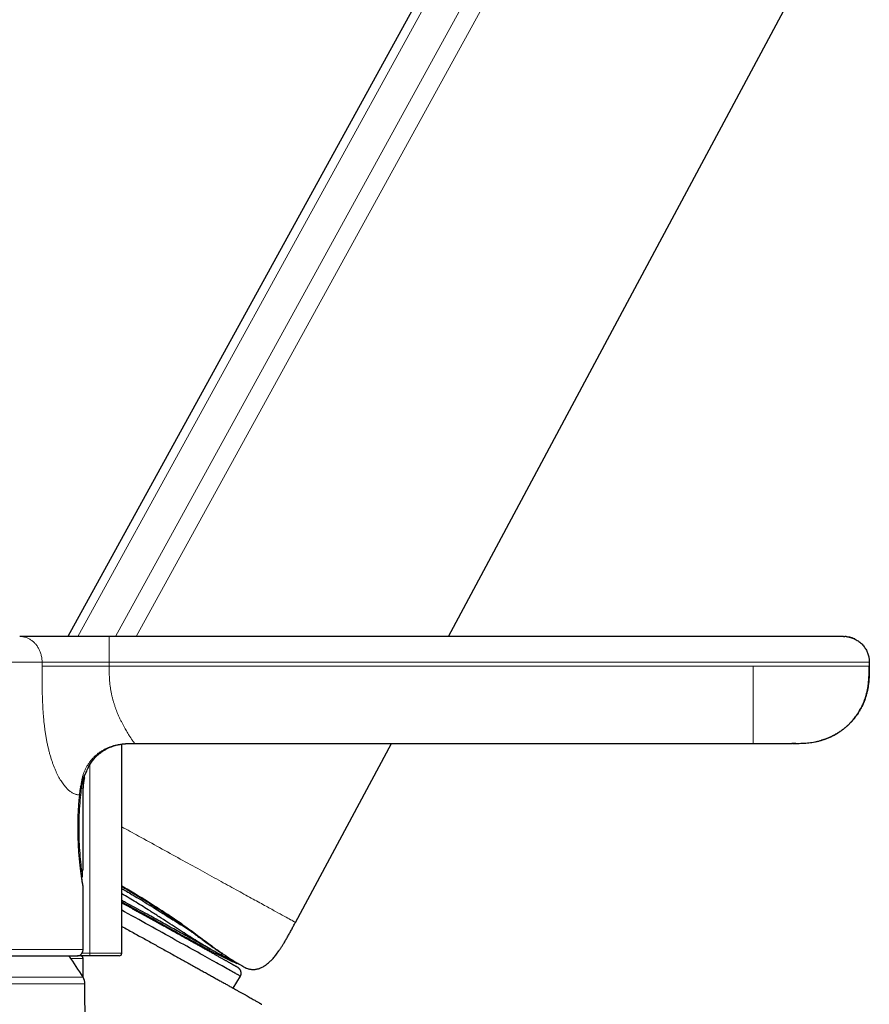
# Model space of a CAD drawing. Header units: millimetres. Extents: x 8 to 1023, y 12 to 832.
# Tile 615 of 656: x 838 to 904, y 608 to 684. Entities that reach past the tile are written whole.
import ezdxf

# ---------------------------------------------------------------- set-up
doc = ezdxf.new("R2010")
doc.units = ezdxf.units.MM

msp = doc.modelspace()

# ---------------------------------------------------------------- linework, layer by layer
at = {"color": 7, "linetype": 'Continuous', "lineweight": 30}
for p, q in [((888.544, 721.241), (842.003, 636.621)), ((902.193, 636.621), (902.285, 636.618)), ((904.191, 634.621), (904.191, 634.321)), ((846.194, 612.041), (846.194, 628.271)), ((847.191, 628.321), (847.191, 628.322)), ((847.191, 628.321), (895.191, 628.321)), ((859.676, 614.431), (867.111, 628.321)), ((898.302, 628.322), (898.192, 628.321)), ((898.49, 628.322), (898.339, 628.322)), ((898.339, 628.321), (898.344, 628.321)), ((843.411, 626.03), (843.421, 626.052)), ((842.909, 624.145), (842.925, 624.302)), ((843.191, 618.591), (843.191, 624.861)), ((843.191, 612.321), (843.191, 617.196)), ((852.97, 612.296), (852.924, 612.213)), ((842.816, 611.837), (842.764, 611.837)), ((843.676, 611.841), (842.779, 611.841)), ((843.191, 610.167), (843.191, 611.641)), ((845.994, 611.841), (843.676, 611.841)), ((843.52, 565.585), (843.328, 609.667)), ((854.828, 609.336), (855.388, 610.253))]:
    msp.add_line(p, q, dxfattribs=at)
at = {"color": 8, "linetype": 'Continuous', "lineweight": 0}
for p, q in [((842.766, 636.621), (889.131, 720.918)), ((891.388, 719.677), (845.706, 636.621)), ((847.311, 636.621), (892.62, 718.999)), ((845.21, 636.621), (845.21, 634.621)), ((902.642, 636.57), (902.645, 636.569)), ((903.08, 636.413), (903.083, 636.412)), ((845.21, 634.621), (845.21, 634.321)), ((898.339, 628.322), (898.302, 628.322)), ((843.71, 626.659), (843.71, 612.041)), ((843.02, 624.968), (843.023, 624.996)), ((842.909, 624.16), (842.924, 624.322)), ((843.191, 624.861), (843.066, 624.861)), ((843.17, 618.596), (843.191, 618.591)), ((843.104, 612.041), (843.71, 612.041)), ((843.71, 612.041), (846.194, 612.041)), ((843.191, 611.641), (842.229, 611.641)), ((843.328, 609.667), (794.555, 609.667)), ((794.701, 610.183), (843.182, 610.183))]:
    msp.add_line(p, q, dxfattribs=at)
at = {"color": 7, "linetype": 'Continuous', "lineweight": 30, "flags": 128}
for points in [[(871.553, 636.621), (885.042, 661.823), (898.701, 687.343)], [(843.385, 625.991), (843.389, 625.995), (843.397, 626.006)], [(855.388, 610.253), (855.385, 610.256), (855.375, 610.263), (855.357, 610.274), (855.332, 610.289), (855.3, 610.308), (855.261, 610.331), (855.214, 610.358), (855.16, 610.389), (855.099, 610.424), (855.031, 610.462), (854.956, 610.505), (854.874, 610.552), (854.785, 610.602), (854.689, 610.656), (854.586, 610.714), (854.476, 610.776), (854.36, 610.841), (854.237, 610.91), (854.107, 610.983), (853.971, 611.059), (853.829, 611.139), (853.68, 611.222), (853.526, 611.308), (853.365, 611.398), (853.198, 611.491), (853.026, 611.587), (852.847, 611.686), (852.664, 611.789), (852.474, 611.894), (852.28, 612.003), (852.08, 612.114), (851.875, 612.228), (851.665, 612.344), (851.451, 612.463), (851.232, 612.585), (851.008, 612.709), (850.78, 612.836), (850.548, 612.965), (850.312, 613.095), (850.072, 613.229), (849.829, 613.364), (849.582, 613.501), (849.331, 613.639), (849.077, 613.78), (848.821, 613.922), (848.561, 614.066), (848.299, 614.211), (848.035, 614.357), (847.768, 614.505), (847.499, 614.654), (847.228, 614.803), (846.956, 614.954), (846.682, 615.106), (846.406, 615.258), (846.194, 615.375)]]:
    msp.add_lwpolyline(points, dxfattribs=at)
at = {"color": 8, "linetype": 'Continuous', "lineweight": 0, "flags": 128}
for points in [[(840.002, 634.321), (840.002, 634.359), (840.002, 634.396), (840.002, 634.434), (840.002, 634.471), (840.002, 634.509), (840.002, 634.546), (840.002, 634.584), (840.002, 634.621)], [(842.922, 624.29), (842.925, 624.303), (842.924, 624.322)]]:
    msp.add_lwpolyline(points, dxfattribs=at)
at = {"color": 7, "linetype": 'Continuous', "lineweight": 30}
for centre, radius, start, end in [((846.591, 624.861), 3.4, 166.64499, 180), ((842.938, 618.029), 0.2, 317.15723, 355.14033), ((842.991, 617.196), 0.2, 0, 19.12861), ((842.691, 612.321), 0.5, 284.37621, 0), ((845.994, 612.041), 0.2, 270, 0), ((818.941, 595.385), 28.4, 31.40248, 35.38658), ((842.766, 612.031), 0.2, 258.65307, 284.37621), ((842.991, 611.641), 0.2, 0, 90), ((842.328, 609.662), 1, 0.25, 31.40248)]:
    msp.add_arc(centre, radius, start, end, dxfattribs=at)
at = {"color": 8, "linetype": 'Continuous', "lineweight": 0}
for centre, radius, start, end in [((842.87, 624.797), 0.217, 48.67884, 64.20481), ((842.918, 624.845), 0.149, 6.13355, 47.48897), ((843.08, 618.166), 0.149, 264.91533, 292.88071), ((842.961, 618.037), 0.177, 313.07654, 357.44478), ((842.97, 618.596), 0.2, 339.77479, 359.97395), ((843.394, 611.993), 0.32, 331.77898, 8.71237)]:
    msp.add_arc(centre, radius, start, end, dxfattribs=at)
at = {"color": 7, "linetype": 'Continuous', "lineweight": 30}
for points, knots in [([(845.21, 636.621), (845.112, 636.621), (844.914, 636.621), (844.618, 636.621), (844.323, 636.621), (844.028, 636.621), (843.737, 636.621), (843.45, 636.621), (843.168, 636.621), (842.888, 636.621), (842.595, 636.621), (842.288, 636.621), (841.969, 636.621), (841.656, 636.621), (841.349, 636.621), (841.049, 636.621), (840.755, 636.621), (840.469, 636.621), (840.191, 636.621), (839.923, 636.621), (839.665, 636.621), (839.418, 636.621), (839.188, 636.621), (838.975, 636.621), (838.779, 636.621), (838.596, 636.621), (838.428, 636.621), (838.32, 636.621), (838.266, 636.621)], [0, 0, 0, 0, 0.035128, 0.070254, 0.105364, 0.140476, 0.17561, 0.21013, 0.244648, 0.279143, 0.313619, 0.354655, 0.395697, 0.436755, 0.477832, 0.518926, 0.56003, 0.601124, 0.642195, 0.683239, 0.724262, 0.765286, 0.806341, 0.845101, 0.88387, 0.922595, 0.961261, 1, 1, 1, 1]), ([(902.193, 636.621), (902.193, 636.621), (902.194, 636.621), (902.187, 636.621), (902.16, 636.621), (902.115, 636.621), (902.051, 636.621), (901.971, 636.621), (901.874, 636.621), (901.764, 636.621), (901.641, 636.621), (901.503, 636.621), (901.35, 636.621), (901.18, 636.621), (900.991, 636.621), (900.784, 636.621), (900.563, 636.621), (900.327, 636.621), (900.079, 636.621), (899.823, 636.621), (899.561, 636.621), (899.294, 636.621), (899.017, 636.621), (898.732, 636.621), (898.436, 636.621), (898.131, 636.621), (897.818, 636.621), (897.498, 636.621), (897.173, 636.621), (896.843, 636.621), (896.51, 636.621), (896.182, 636.621), (895.862, 636.621), (895.549, 636.621), (895.236, 636.621), (894.923, 636.621), (894.61, 636.621), (893.284, 636.621), (886.98, 636.621), (870.618, 636.621), (855.373, 636.621), (845.21, 636.621)], [0, 0, 0, 0, 0.000002, 0.005835, 0.011667, 0.017501, 0.023334, 0.029168, 0.035002, 0.040502, 0.046002, 0.051501, 0.056999, 0.062498, 0.06833, 0.074164, 0.079998, 0.085832, 0.091666, 0.0975, 0.103, 0.1085, 0.114, 0.119499, 0.124999, 0.130599, 0.136199, 0.141799, 0.147399, 0.153, 0.1586, 0.1642, 0.169333, 0.174466, 0.179599, 0.184733, 0.189867, 0.195001, 0.25, 0.5, 1, 1, 1, 1]), ([(902.396, 636.611), (902.391, 636.611), (902.376, 636.613), (902.355, 636.615), (902.332, 636.616), (902.316, 636.617), (902.304, 636.618), (902.293, 636.619), (902.288, 636.619), (902.285, 636.619)], [0, 0, 0, 0, 0.125181, 0.395574, 0.5769, 0.665774, 0.762856, 0.878534, 1, 1, 1, 1]), ([(902.324, 636.617), (902.323, 636.617), (902.317, 636.617), (902.308, 636.618), (902.297, 636.619), (902.291, 636.619), (902.289, 636.619)], [0, 0, 0, 0, 0.085505, 0.350918, 0.667257, 1, 1, 1, 1]), ([(902.4, 636.611), (902.395, 636.611), (902.389, 636.612), (902.384, 636.612), (902.384, 636.612)], [0, 0, 0, 0, 0.891103, 1, 1, 1, 1]), ([(902.399, 636.609), (902.432, 636.606), (902.514, 636.598), (902.594, 636.58), (902.642, 636.57)], [0, 0, 0, 0, 0.398119, 1, 1, 1, 1]), ([(903.08, 636.413), (903.066, 636.42), (903.011, 636.449), (902.923, 636.484), (902.819, 636.522), (902.729, 636.549), (902.67, 636.563), (902.642, 636.57)], [0, 0, 0, 0, 0.108111, 0.395382, 0.60785, 0.817857, 1, 1, 1, 1]), ([(902.645, 636.569), (902.648, 636.569), (902.703, 636.558), (902.81, 636.525), (902.953, 636.475), (903.042, 636.431), (903.08, 636.413)], [0, 0, 0, 0, 0.015491, 0.364902, 0.721257, 1, 1, 1, 1]), ([(903.083, 636.412), (903.068, 636.42), (903.053, 636.428), (903.037, 636.435), (903.037, 636.435)], [0, 0, 0, 0, 0.971389, 1, 1, 1, 1]), ([(903.083, 636.412), (903.094, 636.406), (903.153, 636.379), (903.256, 636.318), (903.39, 636.227), (903.516, 636.124), (903.635, 636.012), (903.743, 635.89), (903.841, 635.76), (903.927, 635.624), (904.001, 635.483), (904.063, 635.338), (904.113, 635.192), (904.15, 635.047), (904.176, 634.903), (904.191, 634.761), (904.193, 634.668), (904.194, 634.621)], [0, 0, 0, 0, 0.01633, 0.088594, 0.16152, 0.234876, 0.308421, 0.381911, 0.455103, 0.52776, 0.599654, 0.670574, 0.740324, 0.807522, 0.87328, 0.937473, 1, 1, 1, 1]), ([(898.238, 628.321), (898.244, 628.321), (898.259, 628.321), (898.291, 628.321), (898.333, 628.321), (898.381, 628.321), (898.433, 628.322), (898.486, 628.322), (898.541, 628.322), (898.595, 628.323), (898.707, 628.325), (898.867, 628.328), (899.075, 628.337), (899.285, 628.351), (899.504, 628.372), (899.736, 628.402), (899.97, 628.441), (900.211, 628.492), (900.456, 628.556), (900.707, 628.634), (900.964, 628.729), (901.22, 628.841), (901.471, 628.967), (901.714, 629.106), (901.946, 629.258), (902.168, 629.42), (902.379, 629.592), (902.577, 629.772), (902.743, 629.94), (902.881, 630.091), (902.994, 630.225), (903.105, 630.366), (903.218, 630.52), (903.332, 630.689), (903.441, 630.865), (903.542, 631.045), (903.636, 631.23), (903.725, 631.426), (903.81, 631.634), (903.888, 631.855), (903.959, 632.087), (904.021, 632.331), (904.073, 632.586), (904.115, 632.852), (904.146, 633.128), (904.167, 633.413), (904.179, 633.708), (904.183, 634.011), (904.183, 634.217), (904.183, 634.321)], [0, 0, 0, 0, 0.003524, 0.009676, 0.015258, 0.020556, 0.025836, 0.031333, 0.036897, 0.042528, 0.048228, 0.071267, 0.091953, 0.11229, 0.136049, 0.159697, 0.184309, 0.209292, 0.235293, 0.262335, 0.290437, 0.319428, 0.348354, 0.377062, 0.405528, 0.433724, 0.461618, 0.489181, 0.51638, 0.534299, 0.552035, 0.570192, 0.589752, 0.610709, 0.633043, 0.653263, 0.674457, 0.696607, 0.719696, 0.743706, 0.768622, 0.794433, 0.821129, 0.848706, 0.877166, 0.906512, 0.936754, 0.967906, 1, 1, 1, 1]), ([(904.192, 634.321), (904.192, 634.211), (904.192, 633.99), (904.186, 633.659), (904.171, 633.327), (904.142, 632.994), (904.099, 632.685), (904.045, 632.401), (903.982, 632.142), (903.907, 631.885), (903.817, 631.63), (903.714, 631.379), (903.597, 631.133), (903.465, 630.892), (903.321, 630.657), (903.162, 630.43), (902.993, 630.212), (902.812, 630.005), (902.622, 629.809), (902.421, 629.623), (902.21, 629.447), (901.989, 629.283), (901.758, 629.13), (901.521, 628.991), (901.278, 628.866), (901.031, 628.755), (900.781, 628.659), (900.588, 628.593), (900.478, 628.564), (900.452, 628.557)], [0, 0, 0, 0, 0.044316, 0.088724, 0.133284, 0.178043, 0.223042, 0.258595, 0.294339, 0.330286, 0.366446, 0.40282, 0.439404, 0.476183, 0.513139, 0.550242, 0.587459, 0.624084, 0.660743, 0.697392, 0.733992, 0.771166, 0.808212, 0.845098, 0.881799, 0.918297, 0.953937, 0.98937, 1, 1, 1, 1]), ([(903.61, 631.166), (903.611, 631.167), (903.617, 631.179), (903.62, 631.185), (903.623, 631.19)], [0, 0, 0, 0, 0.105113, 1, 1, 1, 1]), ([(843.412, 626.032), (843.418, 626.048), (843.445, 626.132), (843.506, 626.275), (843.593, 626.459), (843.688, 626.63), (843.787, 626.788), (843.891, 626.934), (843.996, 627.068), (844.102, 627.189), (844.207, 627.3), (844.312, 627.4), (844.44, 627.513), (844.599, 627.639), (844.794, 627.772), (845.001, 627.893), (845.219, 628), (845.447, 628.093), (845.652, 628.158), (845.83, 628.205), (845.977, 628.237), (846.123, 628.262), (846.263, 628.282), (846.402, 628.296), (846.538, 628.307), (846.661, 628.314), (846.735, 628.316), (846.766, 628.317)], [0, 0, 0, 0, 0.012107, 0.060726, 0.10761, 0.152694, 0.195908, 0.237185, 0.276464, 0.313694, 0.348833, 0.38185, 0.413644, 0.467348, 0.521922, 0.577274, 0.633329, 0.690029, 0.747346, 0.782035, 0.816949, 0.851845, 0.88458, 0.914687, 0.948669, 0.978635, 1, 1, 1, 1]), ([(846.488, 628.305), (846.495, 628.305), (846.513, 628.306), (846.56, 628.309), (846.622, 628.312), (846.703, 628.316), (846.8, 628.318), (846.915, 628.32), (847.047, 628.321), (847.141, 628.321), (847.191, 628.321)], [0, 0, 0, 0, 0.061326, 0.134878, 0.22574, 0.336592, 0.468828, 0.623202, 0.800149, 1, 1, 1, 1]), ([(895.191, 628.321), (895.265, 628.321), (895.411, 628.321), (895.63, 628.321), (895.846, 628.321), (896.059, 628.321), (896.268, 628.321), (896.466, 628.321), (896.654, 628.321), (896.832, 628.321), (897.002, 628.321), (897.163, 628.321), (897.318, 628.321), (897.465, 628.321), (897.602, 628.321), (897.727, 628.321), (897.838, 628.321), (897.935, 628.321), (898.015, 628.321), (898.08, 628.321), (898.129, 628.321), (898.165, 628.321), (898.187, 628.321), (898.19, 628.321), (898.192, 628.321)], [0, 0, 0, 0, 0.0466675, 0.0933334, 0.1400001, 0.1866634, 0.2333289, 0.2799984, 0.3239979, 0.3679971, 0.4119967, 0.4559969, 0.4999995, 0.5466669, 0.5933319, 0.6399969, 0.6866617, 0.7333274, 0.7799958, 0.8239961, 0.8679964, 0.911997, 0.9559974, 1, 1, 1, 1]), ([(843.021, 624.969), (843.031, 625.016), (843.051, 625.112), (843.086, 625.245), (843.123, 625.371), (843.16, 625.485), (843.198, 625.588), (843.234, 625.68), (843.271, 625.765), (843.307, 625.842), (843.342, 625.91), (843.371, 625.964), (843.395, 626.005), (843.413, 626.035), (843.417, 626.043), (843.419, 626.047)], [0, 0, 0, 0, 0.066346, 0.138731, 0.211259, 0.284268, 0.357687, 0.431163, 0.504346, 0.588934, 0.672321, 0.75467, 0.836468, 0.918142, 1, 1, 1, 1]), ([(843.023, 624.996), (843.042, 625.082), (843.082, 625.252), (843.148, 625.466), (843.215, 625.648), (843.287, 625.813), (843.353, 625.943), (843.4, 626.021), (843.406, 626.031), (843.408, 626.033)], [0, 0, 0, 0, 0.138981, 0.27831, 0.418251, 0.558872, 0.747261, 0.936479, 1, 1, 1, 1]), ([(843.283, 625.646), (843.286, 625.662), (843.291, 625.69), (843.286, 625.729), (843.28, 625.755), (843.274, 625.767), (843.273, 625.769)], [0, 0, 0, 0, 0.367423, 0.682072, 0.92842, 1, 1, 1, 1]), ([(843.373, 625.966), (843.381, 625.98), (843.39, 625.996), (843.396, 626.006), (843.397, 626.007)], [0, 0, 0, 0, 0.874754, 1, 1, 1, 1]), ([(843.408, 626.027), (843.409, 626.028), (843.415, 626.039), (843.417, 626.043), (843.418, 626.046)], [0, 0, 0, 0, 0.138176, 1, 1, 1, 1]), ([(842.922, 624.289), (842.927, 624.332), (842.936, 624.421), (842.952, 624.554), (842.971, 624.692), (842.993, 624.832), (843.011, 624.922), (843.02, 624.969)], [0, 0, 0, 0, 0.17587, 0.366942, 0.567414, 0.778066, 1, 1, 1, 1]), ([(843.191, 617.196), (843.19, 617.205), (843.187, 617.224), (843.163, 617.366), (843.128, 617.585), (843.083, 617.884), (843.032, 618.254), (842.977, 618.686), (842.925, 619.169), (842.877, 619.695), (842.837, 620.254), (842.809, 620.839), (842.793, 621.441), (842.792, 622.05), (842.806, 622.655), (842.834, 623.242), (842.869, 623.75), (842.897, 624.04), (842.909, 624.16)], [0, 0, 0, 0, 0.064103, 0.128056, 0.191974, 0.255869, 0.319777, 0.383724, 0.447582, 0.511149, 0.574486, 0.637842, 0.701307, 0.765036, 0.828691, 0.892062, 0.9556, 1, 1, 1, 1]), ([(843.138, 618.028), (843.139, 618.061), (843.139, 618.127), (843.141, 618.22), (843.144, 618.307), (843.147, 618.375), (843.15, 618.427), (843.153, 618.467), (843.155, 618.498), (843.158, 618.52), (843.159, 618.533), (843.16, 618.539), (843.16, 618.538), (843.16, 618.538)], [0, 0, 0, 0, 0.133408, 0.265244, 0.396053, 0.524657, 0.609371, 0.697085, 0.788712, 0.856976, 0.922199, 0.982102, 1, 1, 1, 1]), ([(843.154, 618.475), (843.155, 618.476), (843.169, 618.492), (843.18, 618.522), (843.19, 618.56), (843.191, 618.58), (843.191, 618.591)], [0, 0, 0, 0, 0.047132, 0.501383, 0.747845, 1, 1, 1, 1]), ([(843.19, 617.211), (843.19, 617.212), (843.19, 617.218), (843.188, 617.231), (843.184, 617.251), (843.18, 617.277), (843.175, 617.309), (843.168, 617.349), (843.16, 617.397), (843.15, 617.455), (843.139, 617.526), (843.125, 617.613), (843.109, 617.721), (843.094, 617.817), (843.085, 617.879), (843.083, 617.894)], [0, 0, 0, 0, 0.024628, 0.083841, 0.146377, 0.21344, 0.286232, 0.361193, 0.442809, 0.530581, 0.623926, 0.72228, 0.839409, 0.961449, 1, 1, 1, 1]), ([(846.194, 617.218), (846.33, 617.138), (846.606, 616.975), (847.019, 616.727), (847.434, 616.475), (847.845, 616.223), (848.25, 615.97), (848.639, 615.725), (849.01, 615.487), (849.365, 615.257), (849.713, 615.027), (850.054, 614.799), (850.388, 614.572), (850.69, 614.362), (850.963, 614.17), (851.209, 613.995), (851.452, 613.82), (851.69, 613.647), (851.903, 613.492), (852.092, 613.354), (852.257, 613.233), (852.415, 613.116), (852.569, 613.003), (852.725, 612.889), (852.884, 612.773), (853.048, 612.656), (853.211, 612.54), (853.368, 612.43), (853.515, 612.328), (853.625, 612.252), (853.701, 612.2), (853.746, 612.17), (853.786, 612.143), (853.822, 612.118), (853.854, 612.097), (853.883, 612.077), (853.915, 612.056), (853.952, 612.032), (853.996, 612.002), (854.033, 611.977), (854.056, 611.962), (854.063, 611.958)], [0, 0, 0, 0, 0.041119, 0.084128, 0.12716, 0.170225, 0.213326, 0.256457, 0.296011, 0.335571, 0.375137, 0.414683, 0.454182, 0.493949, 0.524815, 0.556159, 0.587956, 0.620062, 0.651552, 0.675718, 0.699372, 0.72251, 0.745244, 0.768439, 0.79375, 0.819893, 0.846875, 0.873627, 0.899064, 0.92317, 0.931913, 0.940165, 0.947628, 0.954302, 0.960187, 0.965306, 0.970802, 0.978027, 0.986486, 0.996178, 1, 1, 1, 1]), ([(846.194, 617.058), (846.311, 616.99), (846.74, 616.741), (847.397, 616.351), (847.959, 616.011), (848.247, 615.835), (848.33, 615.784), (848.412, 615.734), (848.492, 615.684), (848.571, 615.635), (849.016, 615.358), (849.752, 614.897), (850.657, 614.329), (851.153, 614.016), (851.361, 613.885)], [0, 0, 0, 0, 0.061543, 0.226208, 0.355572, 0.371436, 0.387052, 0.402418, 0.417535, 0.432404, 0.447024, 0.67107, 0.862085, 1, 1, 1, 1]), ([(854.485, 611.58), (854.397, 611.628), (854.221, 611.725), (853.895, 611.902), (853.525, 612.105), (853.11, 612.339), (852.649, 612.605), (852.147, 612.905), (851.607, 613.239), (851.029, 613.609), (850.416, 614.008), (849.767, 614.432), (849.088, 614.872), (848.271, 615.395), (847.312, 615.992), (846.564, 616.438), (846.194, 616.659)], [0, 0, 0, 0, 0.066838, 0.1333958, 0.1998507, 0.2663953, 0.3332381, 0.400603, 0.4680001, 0.5350161, 0.6019886, 0.6692685, 0.7366386, 0.8035191, 0.9027069, 1, 1, 1, 1]), ([(852.203, 612.835), (851.893, 613.005), (851.274, 613.346), (850.23, 613.921), (849.137, 614.521), (847.881, 615.212), (846.895, 615.754), (846.286, 616.089), (846.194, 616.14)], [0, 0, 0, 0, 0.179473, 0.359057, 0.538537, 0.718215, 0.957609, 1, 1, 1, 1]), ([(846.194, 616.031), (846.313, 615.966), (846.865, 615.665), (847.82, 615.138), (848.593, 614.706), (848.98, 614.491)], [0, 0, 0, 0, 0.1203, 0.560149, 1, 1, 1, 1]), ([(855.387, 610.254), (855.39, 610.258), (855.4, 610.275), (855.414, 610.308), (855.43, 610.351), (855.441, 610.395), (855.448, 610.439), (855.45, 610.483), (855.45, 610.525), (855.445, 610.567), (855.438, 610.607), (855.427, 610.646), (855.414, 610.682), (855.399, 610.716), (855.382, 610.747), (855.365, 610.775), (855.348, 610.799), (855.331, 610.819), (855.316, 610.836), (855.302, 610.851), (855.289, 610.863), (855.278, 610.873), (855.267, 610.882), (855.257, 610.89), (855.248, 610.897), (855.239, 610.904), (855.23, 610.91), (855.221, 610.916), (855.211, 610.923), (855.199, 610.93), (855.183, 610.941), (855.162, 610.953), (855.137, 610.968), (855.109, 610.984), (855.078, 611.003), (855.042, 611.023), (855.004, 611.045), (854.962, 611.07), (854.916, 611.096), (854.867, 611.124), (854.814, 611.154), (854.757, 611.186), (854.697, 611.22), (854.634, 611.256), (854.566, 611.294), (854.496, 611.334), (854.421, 611.375), (854.343, 611.419), (854.262, 611.465), (854.177, 611.513), (854.089, 611.562), (853.997, 611.613), (853.902, 611.667), (853.804, 611.722), (853.702, 611.779), (853.597, 611.837), (853.489, 611.898), (853.378, 611.96), (853.263, 612.024), (853.146, 612.09), (853.025, 612.157), (852.901, 612.226), (852.774, 612.296), (852.645, 612.369), (852.512, 612.443), (852.377, 612.518), (852.239, 612.595), (852.098, 612.673), (851.954, 612.753), (851.808, 612.834), (851.659, 612.917), (851.508, 613.001), (851.354, 613.086), (851.198, 613.173), (851.04, 613.261), (850.879, 613.35), (850.716, 613.441), (850.551, 613.532), (850.384, 613.625), (850.214, 613.719), (850.043, 613.814), (849.87, 613.91), (849.695, 614.007), (849.518, 614.105), (849.34, 614.204), (849.16, 614.304), (848.978, 614.404), (848.795, 614.506), (848.61, 614.608), (848.424, 614.711), (848.237, 614.815), (848.048, 614.919), (847.858, 615.024), (847.668, 615.13), (847.476, 615.236), (847.283, 615.343), (847.089, 615.45), (846.895, 615.557), (846.7, 615.665), (846.504, 615.773), (846.335, 615.866), (846.232, 615.923), (846.194, 615.944)], [0, 0, 0, 0, 0.000839, 0.003505, 0.006126, 0.008704, 0.011239, 0.013733, 0.016184, 0.018592, 0.020953, 0.023262, 0.025512, 0.027688, 0.029772, 0.031737, 0.033561, 0.035248, 0.036829, 0.038354, 0.039889, 0.041483, 0.043206, 0.045139, 0.047379, 0.050047, 0.053311, 0.057418, 0.06277, 0.070128, 0.081464, 0.096298, 0.110012, 0.123133, 0.137014, 0.150535, 0.163859, 0.177067, 0.190201, 0.203285, 0.216335, 0.22936, 0.242366, 0.255358, 0.268339, 0.281311, 0.294276, 0.307236, 0.320191, 0.333142, 0.34609, 0.359036, 0.371979, 0.38492, 0.39786, 0.410798, 0.423735, 0.436671, 0.449606, 0.46254, 0.475474, 0.488406, 0.501339, 0.51427, 0.527201, 0.540132, 0.553062, 0.565992, 0.578922, 0.591852, 0.604781, 0.61771, 0.630639, 0.643567, 0.656495, 0.669424, 0.682352, 0.69528, 0.708207, 0.721135, 0.734063, 0.74699, 0.759917, 0.772845, 0.785772, 0.798699, 0.811626, 0.824553, 0.83748, 0.850407, 0.863334, 0.87626, 0.889187, 0.902114, 0.915041, 0.927967, 0.940894, 0.95382, 0.966747, 0.979673, 0.9926, 1, 1, 1, 1]), ([(846.999, 615.5), (847.093, 615.452), (847.29, 615.351), (847.584, 615.201), (847.88, 615.051), (848.167, 614.905), (848.445, 614.763), (848.716, 614.625), (848.892, 614.535), (848.98, 614.491)], [0, 0, 0, 0, 0.13677, 0.285098, 0.432449, 0.576121, 0.71866, 0.859981, 1, 1, 1, 1]), ([(848.98, 614.491), (849.192, 614.372), (849.623, 614.132), (850.234, 613.794), (850.818, 613.472), (851.362, 613.174), (851.858, 612.902), (852.297, 612.663), (852.677, 612.456), (852.872, 612.349), (852.97, 612.296)], [0, 0, 0, 0, 0.117726, 0.238504, 0.361906, 0.487448, 0.614601, 0.7428, 0.871462, 1, 1, 1, 1]), ([(855.817, 610.892), (855.856, 610.879), (855.932, 610.853), (856.044, 610.824), (856.15, 610.804), (856.26, 610.79), (856.373, 610.784), (856.486, 610.787), (856.595, 610.799), (856.697, 610.818), (856.792, 610.842), (856.875, 610.869), (856.951, 610.898), (857.043, 610.939), (857.151, 610.994), (857.272, 611.067), (857.39, 611.149), (857.507, 611.239), (857.621, 611.338), (857.727, 611.439), (857.829, 611.542), (857.928, 611.65), (858.034, 611.772), (858.145, 611.909), (858.261, 612.06), (858.38, 612.225), (858.503, 612.403), (858.627, 612.594), (858.762, 612.81), (858.906, 613.052), (859.058, 613.317), (859.209, 613.589), (859.36, 613.868), (859.512, 614.151), (859.614, 614.341), (859.665, 614.437)], [0, 0, 0, 0, 0.021699, 0.041965, 0.060894, 0.078583, 0.100385, 0.120305, 0.138454, 0.157974, 0.175049, 0.189754, 0.203937, 0.218272, 0.242541, 0.267335, 0.292675, 0.318559, 0.344957, 0.372313, 0.395449, 0.421173, 0.449542, 0.480578, 0.514263, 0.549854, 0.587801, 0.627914, 0.66994, 0.722036, 0.775828, 0.830748, 0.886368, 0.942605, 1, 1, 1, 1]), ([(846.194, 614.125), (846.34, 614.045), (846.631, 613.884), (847.065, 613.644), (847.494, 613.407), (847.916, 613.173), (848.332, 612.943), (848.743, 612.716), (849.151, 612.49), (849.556, 612.265), (849.957, 612.043), (850.352, 611.824), (850.738, 611.61), (851.117, 611.4), (851.488, 611.194), (851.727, 611.061), (851.847, 610.995)], [0, 0, 0, 0, 0.071339, 0.143139, 0.214942, 0.285465, 0.355987, 0.426506, 0.497017, 0.568957, 0.640879, 0.71278, 0.784651, 0.856484, 0.928271, 1, 1, 1, 1]), ([(853.798, 611.953), (853.666, 612.024), (853.412, 612.16), (853.011, 612.382), (852.615, 612.601), (852.334, 612.754), (852.199, 612.828)], [0, 0, 0, 0, 0.280401, 0.539838, 0.77929, 1, 1, 1, 1]), ([(852.96, 612.278), (852.992, 612.262), (853.109, 612.206), (853.305, 612.112), (853.545, 611.996), (853.772, 611.887), (853.952, 611.8), (854.088, 611.734), (854.183, 611.688), (854.271, 611.646), (854.352, 611.606), (854.426, 611.571), (854.492, 611.539), (854.55, 611.51), (854.601, 611.485), (854.644, 611.464), (854.682, 611.446), (854.713, 611.431), (854.735, 611.421), (854.745, 611.416), (854.75, 611.414), (854.758, 611.412), (854.765, 611.409), (854.772, 611.407), (854.779, 611.405), (854.786, 611.404), (854.793, 611.402), (854.8, 611.4), (854.806, 611.399), (854.809, 611.398), (854.811, 611.397)], [0, 0, 0, 0, 0.022267, 0.08086, 0.136334, 0.18869, 0.237927, 0.261351, 0.283376, 0.303924, 0.323243, 0.341631, 0.359433, 0.377028, 0.394809, 0.413158, 0.43242, 0.457155, 0.484062, 0.513473, 0.545915, 0.581667, 0.623453, 0.669006, 0.718327, 0.771416, 0.828274, 0.888901, 0.953296, 1, 1, 1, 1]), ([(854.114, 611.95), (854.243, 611.862), (854.621, 611.606), (855.092, 611.319), (855.527, 611.059), (855.771, 610.922), (855.875, 610.867), (855.845, 610.883), (855.845, 610.883)], [0, 0, 0, 0, 0.11568, 0.336908, 0.557664, 0.778123, 0.998405, 1, 1, 1, 1]), ([(795.133, 611.833), (795.136, 611.833), (795.146, 611.832), (795.167, 611.832), (795.197, 611.831), (795.228, 611.831), (795.259, 611.831), (795.291, 611.831), (795.324, 611.83), (795.356, 611.83), (795.388, 611.83), (795.418, 611.83), (795.448, 611.83), (795.476, 611.83), (795.505, 611.83), (795.556, 611.83), (795.632, 611.83), (795.74, 611.83), (795.857, 611.83), (795.995, 611.83), (796.157, 611.83), (796.348, 611.83), (796.555, 611.83), (796.778, 611.83), (797.016, 611.83), (797.269, 611.83), (797.535, 611.83), (797.814, 611.83), (798.104, 611.83), (798.408, 611.83), (798.726, 611.83), (799.057, 611.83), (799.401, 611.83), (799.758, 611.83), (800.134, 611.831), (800.53, 611.831), (800.945, 611.831), (801.373, 611.831), (801.816, 611.831), (802.27, 611.831), (802.73, 611.831), (803.193, 611.831), (803.658, 611.831), (804.132, 611.83), (804.617, 611.83), (805.11, 611.83), (805.613, 611.83), (806.125, 611.83), (806.655, 611.83), (807.203, 611.83), (807.769, 611.83), (808.343, 611.83), (808.925, 611.83), (809.513, 611.83), (810.098, 611.83), (810.679, 611.83), (811.256, 611.83), (811.838, 611.83), (812.424, 611.83), (813.015, 611.83), (813.61, 611.83), (814.209, 611.83), (814.821, 611.83), (815.446, 611.83), (816.085, 611.83), (816.725, 611.831), (817.368, 611.831), (818.012, 611.831), (818.646, 611.831), (819.271, 611.831), (819.885, 611.831), (820.498, 611.831), (821.111, 611.831), (821.721, 611.831), (822.33, 611.83), (822.937, 611.83), (823.55, 611.83), (824.17, 611.83), (824.795, 611.83), (825.416, 611.83), (826.032, 611.83), (826.643, 611.83), (827.238, 611.83), (827.818, 611.83), (828.384, 611.83), (828.943, 611.83), (829.497, 611.83), (830.044, 611.83), (830.585, 611.83), (831.118, 611.83), (831.651, 611.83), (832.184, 611.83), (832.714, 611.83), (833.234, 611.83), (833.742, 611.83), (834.239, 611.831), (834.717, 611.831), (835.178, 611.831), (835.62, 611.831), (836.053, 611.831), (836.474, 611.831), (836.885, 611.831), (837.284, 611.831), (837.671, 611.83), (838.052, 611.83), (838.424, 611.83), (838.787, 611.83), (839.135, 611.83), (839.468, 611.83), (839.786, 611.83), (840.086, 611.83), (840.369, 611.83), (840.635, 611.83), (840.887, 611.83), (841.124, 611.83), (841.345, 611.83), (841.55, 611.83), (841.721, 611.83), (841.863, 611.83), (841.98, 611.83), (842.064, 611.83), (842.121, 611.83), (842.154, 611.83), (842.188, 611.83), (842.223, 611.83), (842.261, 611.83), (842.3, 611.83), (842.342, 611.83), (842.385, 611.83), (842.429, 611.83), (842.473, 611.831), (842.518, 611.831), (842.562, 611.831), (842.604, 611.831), (842.637, 611.832), (842.654, 611.832), (842.659, 611.832)], [0, 0, 0, 0, 0.001216, 0.005511, 0.0096, 0.013416, 0.017036, 0.020461, 0.02369, 0.026785, 0.029679, 0.032372, 0.034864, 0.037196, 0.039504, 0.041802, 0.048921, 0.055944, 0.062874, 0.069713, 0.078538, 0.087368, 0.096207, 0.105059, 0.113928, 0.12279, 0.131639, 0.140302, 0.14896, 0.157614, 0.166268, 0.174922, 0.183574, 0.192228, 0.200884, 0.209957, 0.219039, 0.228131, 0.237234, 0.246353, 0.255454, 0.26412, 0.272771, 0.281409, 0.290041, 0.298672, 0.307306, 0.315952, 0.32462, 0.333717, 0.342824, 0.351936, 0.361043, 0.370137, 0.379214, 0.387864, 0.396507, 0.405146, 0.413779, 0.422413, 0.431052, 0.4397, 0.448358, 0.45744, 0.46653, 0.475626, 0.484726, 0.493825, 0.502918, 0.511596, 0.52027, 0.52894, 0.537607, 0.546273, 0.55494, 0.563605, 0.57227, 0.581346, 0.590422, 0.599497, 0.608567, 0.617631, 0.626688, 0.635328, 0.643962, 0.652611, 0.661277, 0.669954, 0.678639, 0.687329, 0.696018, 0.705118, 0.714206, 0.723275, 0.732333, 0.741382, 0.750427, 0.759063, 0.767705, 0.776358, 0.785033, 0.793722, 0.802419, 0.811119, 0.819813, 0.828907, 0.837976, 0.847027, 0.856074, 0.865123, 0.874174, 0.882997, 0.891833, 0.900688, 0.909558, 0.918417, 0.927265, 0.936046, 0.94238, 0.948637, 0.954819, 0.956883, 0.958939, 0.961021, 0.963301, 0.9658, 0.96852, 0.971461, 0.974621, 0.978003, 0.981605, 0.985429, 0.989474, 0.993741, 0.99823, 1, 1, 1, 1]), ([(842.354, 611.83), (842.366, 611.83), (842.394, 611.83), (842.436, 611.83), (842.483, 611.83), (842.529, 611.83), (842.574, 611.831), (842.617, 611.831), (842.657, 611.831), (842.692, 611.831), (842.723, 611.831), (842.748, 611.831), (842.768, 611.831), (842.782, 611.832), (842.785, 611.832), (842.787, 611.832)], [0, 0, 0, 0, 0.041114, 0.101342, 0.165588, 0.233857, 0.306153, 0.382482, 0.462849, 0.547262, 0.630565, 0.71748, 0.808016, 0.902185, 1, 1, 1, 1]), ([(842.675, 611.837), (842.709, 611.837), (842.781, 611.837), (842.791, 611.837), (842.796, 611.837)], [0, 0, 0, 0, 0.478696, 1, 1, 1, 1]), ([(854.482, 611.574), (854.427, 611.605), (854.316, 611.666), (854.206, 611.728), (854.151, 611.759)], [0, 0, 0, 0, 0.499998, 1, 1, 1, 1]), ([(854.887, 611.359), (854.832, 611.389), (854.722, 611.45), (854.564, 611.537), (854.485, 611.58)], [0, 0, 0, 0, 0.499853, 1, 1, 1, 1]), ([(854.957, 611.318), (854.945, 611.325), (854.921, 611.338), (854.898, 611.351), (854.886, 611.357)], [0, 0, 0, 0, 0.5, 1, 1, 1, 1]), ([(855.136, 611.222), (855.143, 611.218), (855.164, 611.207), (855.043, 611.273), (854.958, 611.32)], [0, 0, 0, 0, 0.294177, 1, 1, 1, 1]), ([(851.847, 610.995), (851.96, 610.932), (852.186, 610.807), (852.514, 610.625), (852.833, 610.447), (853.143, 610.275), (853.441, 610.109), (853.727, 609.949), (854.002, 609.796), (854.266, 609.649), (854.522, 609.507), (854.768, 609.369), (855.004, 609.237), (855.228, 609.112), (855.44, 608.993), (855.64, 608.881), (855.828, 608.776), (856.002, 608.678), (856.164, 608.587), (856.312, 608.503), (856.447, 608.427), (856.569, 608.358), (856.677, 608.297), (856.771, 608.243), (856.85, 608.198), (856.913, 608.161), (856.963, 608.131), (857.002, 608.108), (857.028, 608.092), (857.042, 608.083), (857.043, 608.081), (857.043, 608.081)], [0, 0, 0, 0, 0.035358, 0.070716, 0.106074, 0.141432, 0.176789, 0.211515, 0.246242, 0.280968, 0.315694, 0.351128, 0.386563, 0.421997, 0.457432, 0.492867, 0.528301, 0.563735, 0.59917, 0.634604, 0.670038, 0.705472, 0.740906, 0.77634, 0.811774, 0.844255, 0.876736, 0.909217, 0.941698, 0.974178, 1, 1, 1, 1])]:
    msp.add_open_spline(points, degree=3, knots=knots, dxfattribs=at)
at = {"color": 8, "linetype": 'Continuous', "lineweight": 0}
for points, knots in [([(838.266, 636.621), (838.307, 636.62), (838.392, 636.618), (838.519, 636.602), (838.648, 636.574), (838.777, 636.535), (838.899, 636.485), (839.012, 636.429), (839.116, 636.367), (839.217, 636.296), (839.314, 636.218), (839.407, 636.131), (839.495, 636.037), (839.576, 635.936), (839.652, 635.829), (839.72, 635.717), (839.781, 635.6), (839.835, 635.481), (839.884, 635.351), (839.927, 635.21), (839.962, 635.061), (839.985, 634.913), (840, 634.766), (840.001, 634.669), (840.002, 634.621)], [0, 0, 0, 0, 0.0456655, 0.0925844, 0.1406767, 0.1898449, 0.2399744, 0.2823925, 0.3253038, 0.3686178, 0.4122388, 0.4560671, 0.4999996, 0.5439321, 0.5877604, 0.6313815, 0.6746955, 0.7176068, 0.7600251, 0.8101546, 0.8593229, 0.9074154, 0.9543344, 1, 1, 1, 1]), ([(902.285, 636.618), (902.305, 636.617), (902.343, 636.617), (902.381, 636.612), (902.399, 636.609)], [0, 0, 0, 0, 0.50915, 1, 1, 1, 1]), ([(840.002, 634.621), (839.778, 634.621), (839.329, 634.621), (838.577, 634.621), (837.768, 634.621), (836.897, 634.621), (835.97, 634.621), (834.992, 634.621), (833.968, 634.621), (832.904, 634.621), (831.802, 634.621), (830.665, 634.621), (829.494, 634.621), (828.294, 634.621), (827.066, 634.621), (825.813, 634.621), (824.538, 634.621), (823.243, 634.621), (821.931, 634.621), (820.605, 634.621), (819.268, 634.621), (817.93, 634.621), (816.598, 634.621), (815.278, 634.621), (813.975, 634.621), (812.69, 634.621), (811.425, 634.621), (810.185, 634.621), (808.97, 634.621), (807.785, 634.621), (806.631, 634.621), (805.511, 634.621), (804.428, 634.621), (803.385, 634.621), (802.384, 634.621), (801.431, 634.621), (800.532, 634.621), (799.693, 634.621), (798.914, 634.621), (798.197, 634.621), (797.543, 634.621), (796.954, 634.621), (796.43, 634.621), (795.972, 634.621), (795.581, 634.621), (795.26, 634.621), (795.007, 634.621), (794.827, 634.621), (794.724, 634.621), (794.71, 634.621), (794.705, 634.621)], [0, 0, 0, 0, 0.020912, 0.04188, 0.062922, 0.084057, 0.105303, 0.12652, 0.147627, 0.168647, 0.189597, 0.210497, 0.231362, 0.25221, 0.273057, 0.293919, 0.314814, 0.335758, 0.35677, 0.377867, 0.399071, 0.420327, 0.441474, 0.462526, 0.483501, 0.504418, 0.525295, 0.546149, 0.566995, 0.587851, 0.608732, 0.629656, 0.65064, 0.671703, 0.692864, 0.714125, 0.735313, 0.756397, 0.777398, 0.798335, 0.819224, 0.840083, 0.860929, 0.881779, 0.902648, 0.923553, 0.944512, 0.965542, 0.986664, 1, 1, 1, 1]), ([(845.21, 634.621), (845.139, 634.621), (844.993, 634.621), (844.773, 634.621), (844.545, 634.621), (844.309, 634.621), (844.063, 634.621), (843.809, 634.621), (843.546, 634.621), (843.277, 634.621), (843.003, 634.621), (842.728, 634.622), (842.454, 634.622), (842.185, 634.622), (841.922, 634.622), (841.669, 634.622), (841.429, 634.622), (841.204, 634.622), (840.996, 634.622), (840.814, 634.622), (840.657, 634.622), (840.522, 634.622), (840.4, 634.622), (840.29, 634.621), (840.189, 634.621), (840.094, 634.621), (840.033, 634.621), (840.002, 634.621)], [0, 0, 0, 0, 0.0340555, 0.0687748, 0.1046699, 0.1421119, 0.1813401, 0.2224648, 0.2654717, 0.3102306, 0.356509, 0.4039899, 0.4522922, 0.5009926, 0.5496485, 0.5978208, 0.6450975, 0.6911154, 0.7355814, 0.7782906, 0.8134216, 0.8471873, 0.8796525, 0.9109447, 0.9412532, 0.9708303, 1, 1, 1, 1]), ([(840.002, 634.321), (840.002, 634.137), (840.002, 633.769), (840.004, 633.216), (840.009, 632.664), (840.019, 632.151), (840.034, 631.678), (840.054, 631.246), (840.08, 630.815), (840.11, 630.421), (840.143, 630.063), (840.178, 629.742), (840.218, 629.423), (840.263, 629.108), (840.314, 628.797), (840.369, 628.49), (840.431, 628.189), (840.498, 627.894), (840.571, 627.606), (840.65, 627.327), (840.733, 627.057), (840.821, 626.797), (840.913, 626.548), (841.009, 626.312), (841.109, 626.089), (841.21, 625.88), (841.314, 625.684), (841.419, 625.504), (841.524, 625.338), (841.629, 625.187), (841.734, 625.051), (841.836, 624.93), (841.937, 624.822), (842.039, 624.723), (842.142, 624.635), (842.244, 624.558), (842.342, 624.495), (842.435, 624.443), (842.523, 624.403), (842.611, 624.371), (842.698, 624.347), (842.781, 624.332), (842.857, 624.324), (842.901, 624.323), (842.924, 624.322)], [0, 0, 0, 0, 0.034996, 0.069994, 0.104988, 0.139981, 0.167485, 0.194986, 0.22248, 0.249968, 0.2708, 0.291641, 0.312483, 0.33332, 0.35415, 0.374979, 0.395817, 0.416662, 0.437505, 0.458341, 0.47917, 0.499996, 0.520829, 0.541665, 0.562498, 0.583331, 0.604169, 0.625011, 0.645859, 0.666701, 0.687531, 0.70836, 0.729196, 0.750038, 0.773378, 0.796704, 0.820025, 0.84335, 0.866683, 0.890019, 0.917515, 0.945006, 0.972501, 1, 1, 1, 1]), ([(845.21, 634.321), (845.143, 634.321), (845.007, 634.321), (844.799, 634.321), (844.586, 634.321), (844.366, 634.321), (844.137, 634.321), (843.901, 634.321), (843.656, 634.321), (843.401, 634.321), (843.137, 634.321), (842.867, 634.321), (842.596, 634.321), (842.327, 634.321), (842.064, 634.321), (841.809, 634.321), (841.565, 634.321), (841.335, 634.321), (841.119, 634.321), (840.921, 634.321), (840.74, 634.321), (840.581, 634.321), (840.44, 634.321), (840.317, 634.321), (840.205, 634.321), (840.102, 634.321), (840.035, 634.321), (840.002, 634.321)], [0, 0, 0, 0, 0.032027, 0.064611, 0.098191, 0.133092, 0.169534, 0.20764, 0.247429, 0.28883, 0.333757, 0.380011, 0.427256, 0.475104, 0.523139, 0.570934, 0.618078, 0.664196, 0.708963, 0.752133, 0.793546, 0.833145, 0.868863, 0.903146, 0.936211, 0.968362, 1, 1, 1, 1]), ([(904.191, 634.621), (904.187, 634.621), (904.177, 634.621), (904.099, 634.621), (903.977, 634.621), (903.807, 634.621), (903.591, 634.621), (903.33, 634.621), (903.026, 634.621), (902.68, 634.621), (902.292, 634.621), (901.865, 634.621), (901.399, 634.621), (900.896, 634.621), (900.358, 634.621), (899.79, 634.621), (899.197, 634.621), (898.582, 634.621), (897.949, 634.621), (897.353, 634.621), (896.794, 634.621), (896.287, 634.621), (895.793, 634.621), (895.316, 634.621), (894.832, 634.621), (894.327, 634.621), (893.666, 634.621), (892.872, 634.621), (891.945, 634.621), (889.685, 634.621), (884.793, 634.621), (869.522, 634.621), (855.897, 634.621), (845.21, 634.621)], [0, 0, 0, 0, 0.010527, 0.020967, 0.031339, 0.041662, 0.051949, 0.062217, 0.072478, 0.082748, 0.093039, 0.103367, 0.113747, 0.124197, 0.134735, 0.145283, 0.155798, 0.166296, 0.176793, 0.187307, 0.19524, 0.203494, 0.211288, 0.218454, 0.22579, 0.233933, 0.242116, 0.256711, 0.271095, 0.285469, 0.362472, 0.499978, 1, 1, 1, 1]), ([(847.191, 628.322), (847.191, 628.322), (847.191, 628.322), (847.188, 628.325), (847.181, 628.334), (847.167, 628.352), (847.146, 628.381), (847.116, 628.421), (847.078, 628.473), (847.031, 628.537), (846.979, 628.612), (846.921, 628.696), (846.86, 628.788), (846.793, 628.89), (846.722, 629.001), (846.641, 629.133), (846.549, 629.285), (846.447, 629.463), (846.341, 629.653), (846.234, 629.855), (846.127, 630.069), (846.02, 630.295), (845.915, 630.531), (845.819, 630.762), (845.734, 630.984), (845.658, 631.196), (845.587, 631.413), (845.52, 631.637), (845.455, 631.875), (845.396, 632.128), (845.343, 632.396), (845.299, 632.668), (845.264, 632.943), (845.238, 633.219), (845.223, 633.495), (845.214, 633.771), (845.21, 634.046), (845.21, 634.229), (845.21, 634.321)], [0, 0, 0, 0, 0.009842, 0.038381, 0.066917, 0.095452, 0.124009, 0.152046, 0.180065, 0.208071, 0.236081, 0.261548, 0.287011, 0.312475, 0.337941, 0.363407, 0.395233, 0.427059, 0.458889, 0.490717, 0.522546, 0.554376, 0.586203, 0.61803, 0.643495, 0.668961, 0.694425, 0.719887, 0.745354, 0.773873, 0.802388, 0.830908, 0.859436, 0.887962, 0.915961, 0.943971, 0.971992, 1, 1, 1, 1]), ([(895.191, 634.321), (895.111, 634.321), (894.947, 634.321), (894.692, 634.321), (894.427, 634.321), (894.158, 634.321), (893.89, 634.321), (893.508, 634.321), (893.014, 634.321), (891.886, 634.321), (889.677, 634.321), (885.373, 634.321), (877.688, 634.321), (863.963, 634.321), (852.536, 634.321), (845.21, 634.321)], [0, 0, 0, 0, 0.004804, 0.00987, 0.015283, 0.020705, 0.026054, 0.031342, 0.043622, 0.055757, 0.098997, 0.176212, 0.314096, 0.560318, 1, 1, 1, 1]), ([(904.191, 634.321), (904.19, 634.321), (904.186, 634.321), (904.159, 634.321), (904.115, 634.321), (904.054, 634.321), (903.976, 634.321), (903.883, 634.321), (903.775, 634.321), (903.65, 634.321), (903.51, 634.321), (903.354, 634.321), (903.181, 634.321), (902.993, 634.321), (902.79, 634.321), (902.574, 634.321), (902.345, 634.321), (902.104, 634.321), (901.849, 634.321), (901.58, 634.321), (901.296, 634.321), (900.997, 634.321), (900.685, 634.321), (900.362, 634.321), (900.03, 634.321), (899.69, 634.321), (899.345, 634.321), (898.992, 634.321), (898.63, 634.321), (898.26, 634.321), (897.88, 634.321), (897.495, 634.321), (897.105, 634.321), (896.778, 634.321), (896.509, 634.321), (896.305, 634.321), (896.103, 634.321), (895.911, 634.321), (895.726, 634.321), (895.546, 634.321), (895.369, 634.321), (895.251, 634.321), (895.191, 634.321)], [0, 0, 0, 0, 0.028425, 0.056699, 0.08484, 0.112866, 0.140796, 0.168147, 0.195435, 0.222672, 0.249872, 0.277542, 0.3052, 0.332859, 0.360533, 0.388234, 0.415481, 0.442781, 0.470149, 0.497598, 0.525646, 0.553811, 0.582113, 0.610565, 0.639019, 0.666902, 0.694738, 0.722543, 0.75033, 0.778619, 0.80692, 0.835249, 0.863621, 0.892052, 0.906041, 0.9213, 0.935683, 0.949274, 0.962288, 0.97494, 0.987441, 1, 1, 1, 1]), ([(895.191, 634.321), (895.191, 634.211), (895.191, 633.99), (895.191, 633.659), (895.191, 633.327), (895.191, 632.994), (895.191, 632.685), (895.191, 632.401), (895.191, 632.142), (895.191, 631.885), (895.191, 631.63), (895.191, 631.379), (895.191, 631.133), (895.191, 630.892), (895.191, 630.657), (895.191, 630.43), (895.191, 630.212), (895.191, 630.005), (895.191, 629.809), (895.191, 629.623), (895.191, 629.447), (895.191, 629.283), (895.191, 629.13), (895.191, 628.991), (895.191, 628.866), (895.191, 628.755), (895.191, 628.658), (895.191, 628.576), (895.191, 628.507), (895.191, 628.446), (895.191, 628.397), (895.191, 628.361), (895.191, 628.338), (895.191, 628.326), (895.191, 628.321), (895.191, 628.321), (895.191, 628.321)], [0, 0, 0, 0, 0.033938, 0.067946, 0.10207, 0.136346, 0.170807, 0.198034, 0.225407, 0.252935, 0.280627, 0.308482, 0.336497, 0.364663, 0.392963, 0.421376, 0.449877, 0.477924, 0.505997, 0.534062, 0.56209, 0.590557, 0.618926, 0.647173, 0.675277, 0.703226, 0.730519, 0.757652, 0.784631, 0.811463, 0.843228, 0.874821, 0.906268, 0.937592, 0.968824, 1, 1, 1, 1]), ([(843.023, 624.996), (843.03, 625.076), (843.043, 625.235), (843.08, 625.473), (843.132, 625.709), (843.2, 625.943), (843.287, 626.173), (843.391, 626.398), (843.513, 626.616), (843.653, 626.826), (843.809, 627.026), (843.981, 627.215), (844.166, 627.392), (844.365, 627.555), (844.575, 627.703), (844.795, 627.835), (845.022, 627.95), (845.256, 628.049), (845.494, 628.132), (845.735, 628.197), (845.978, 628.247), (846.222, 628.282), (846.394, 628.3), (846.484, 628.304), (846.493, 628.305)], [0, 0, 0, 0, 0.04538, 0.090966, 0.136817, 0.182994, 0.22955, 0.276519, 0.323912, 0.37171, 0.419868, 0.468314, 0.516958, 0.565696, 0.61442, 0.663028, 0.711427, 0.759544, 0.807325, 0.854743, 0.901789, 0.948478, 0.994837, 1, 1, 1, 1]), ([(843.283, 625.646), (843.283, 625.645), (843.282, 625.643), (843.275, 625.627), (843.264, 625.6), (843.248, 625.563), (843.229, 625.514), (843.194, 625.415), (843.13, 625.227), (843.087, 624.983), (843.066, 624.861)], [0, 0, 0, 0, 0.0870285, 0.1739418, 0.2593732, 0.3435395, 0.4266694, 0.5090021, 0.7534668, 1, 1, 1, 1]), ([(842.924, 624.322), (842.93, 624.384), (842.944, 624.507), (842.967, 624.68), (842.992, 624.845), (843.013, 624.946), (843.023, 624.996)], [0, 0, 0, 0, 0.252026, 0.501773, 0.750628, 1, 1, 1, 1]), ([(843.066, 624.861), (843.038, 624.632), (842.982, 624.167), (842.911, 623.244), (842.868, 622.246), (842.87, 621.213), (842.912, 620.215), (842.985, 619.315), (843.069, 618.534), (843.115, 618.195), (843.138, 618.029)], [0, 0, 0, 0, 0.122942, 0.249341, 0.375766, 0.499894, 0.624169, 0.751091, 0.877509, 1, 1, 1, 1]), ([(846.194, 621.846), (846.626, 621.609), (847.613, 621.066), (849.13, 620.231), (850.734, 619.349), (852.278, 618.5), (853.735, 617.698), (855.076, 616.961), (856.267, 616.306), (857.294, 615.741), (858.151, 615.27), (858.827, 614.898), (859.321, 614.626), (859.596, 614.475), (859.709, 614.413), (859.676, 614.431), (859.676, 614.431)], [0, 0, 0, 0, 0.060893, 0.139363, 0.218096, 0.296635, 0.374719, 0.452402, 0.530081, 0.608054, 0.686342, 0.764812, 0.843257, 0.921572, 0.999835, 1, 1, 1, 1]), ([(843.138, 618.029), (843.138, 618.068), (843.139, 618.144), (843.141, 618.253), (843.145, 618.351), (843.15, 618.437), (843.155, 618.509), (843.16, 618.56), (843.166, 618.592), (843.169, 618.595), (843.17, 618.596)], [0, 0, 0, 0, 0.128621, 0.252147, 0.375138, 0.502211, 0.629126, 0.751194, 0.873216, 1, 1, 1, 1]), ([(846.194, 617.271), (846.552, 617.062), (847.558, 616.473), (849.119, 615.495), (850.682, 614.449), (851.939, 613.531), (852.927, 612.785), (853.652, 612.256), (854.001, 612.025), (854.114, 611.95)], [0, 0, 0, 0, 0.106557, 0.299962, 0.49339, 0.639254, 0.784741, 0.930132, 1, 1, 1, 1]), ([(794.691, 612.321), (794.699, 612.321), (794.714, 612.321), (794.834, 612.321), (795.024, 612.321), (795.29, 612.321), (795.629, 612.321), (796.041, 612.321), (796.523, 612.321), (797.075, 612.321), (797.696, 612.321), (798.384, 612.321), (799.138, 612.321), (799.958, 612.321), (800.841, 612.321), (801.785, 612.321), (802.783, 612.321), (803.83, 612.321), (804.92, 612.321), (806.051, 612.321), (807.219, 612.321), (808.421, 612.321), (809.655, 612.321), (810.918, 612.321), (812.208, 612.321), (813.52, 612.321), (814.853, 612.321), (816.203, 612.321), (817.568, 612.321), (818.941, 612.321), (820.315, 612.321), (821.68, 612.321), (823.03, 612.321), (824.363, 612.321), (825.675, 612.321), (826.964, 612.321), (828.227, 612.321), (829.462, 612.321), (830.664, 612.321), (831.832, 612.321), (832.962, 612.321), (834.052, 612.321), (835.099, 612.321), (836.098, 612.321), (837.042, 612.321), (837.925, 612.321), (838.744, 612.321), (839.499, 612.321), (840.187, 612.321), (840.807, 612.321), (841.36, 612.321), (841.842, 612.321), (842.253, 612.321), (842.593, 612.321), (842.859, 612.321), (843.049, 612.321), (843.169, 612.321), (843.184, 612.321), (843.191, 612.321)], [0, 0, 0, 0, 0.018061, 0.036026, 0.053911, 0.071736, 0.089515, 0.107265, 0.124999, 0.142734, 0.160483, 0.178262, 0.196086, 0.213972, 0.231936, 0.249996, 0.268057, 0.286021, 0.303907, 0.321732, 0.339512, 0.357262, 0.374997, 0.392733, 0.410483, 0.428263, 0.446088, 0.463974, 0.481939, 0.5, 0.518061, 0.536026, 0.553911, 0.571736, 0.589515, 0.607265, 0.624999, 0.642734, 0.660483, 0.678262, 0.696086, 0.713972, 0.731936, 0.749996, 0.768057, 0.786021, 0.803907, 0.821732, 0.839512, 0.857262, 0.874997, 0.892733, 0.910483, 0.928263, 0.946088, 0.963974, 0.981939, 1, 1, 1, 1]), ([(795.117, 611.837), (795.117, 611.837), (795.135, 611.837), (795.263, 611.837), (795.508, 611.837), (795.864, 611.837), (796.317, 611.837), (796.867, 611.837), (797.512, 611.837), (798.246, 611.837), (799.07, 611.837), (799.983, 611.837), (800.977, 611.837), (802.047, 611.837), (803.188, 611.837), (804.397, 611.837), (805.668, 611.837), (806.995, 611.837), (808.371, 611.837), (809.791, 611.837), (811.25, 611.837), (812.745, 611.837), (814.268, 611.837), (815.811, 611.837), (817.366, 611.837), (818.927, 611.837), (820.492, 611.837), (822.051, 611.837), (823.596, 611.837), (825.116, 611.837), (826.607, 611.837), (828.069, 611.837), (829.495, 611.837), (830.877, 611.837), (832.205, 611.837), (833.472, 611.837), (834.68, 611.837), (835.823, 611.837), (836.895, 611.837), (837.888, 611.837), (838.798, 611.837), (839.624, 611.837), (840.363, 611.837), (841.011, 611.837), (841.563, 611.837), (842.019, 611.837), (842.369, 611.837), (842.589, 611.837), (842.655, 611.837), (842.675, 611.837)], [0, 0, 0, 0, 0.000758, 0.022767, 0.044782, 0.066803, 0.088829, 0.110863, 0.132835, 0.154738, 0.176667, 0.198717, 0.220828, 0.242854, 0.264818, 0.286825, 0.30885, 0.330868, 0.352854, 0.374784, 0.396715, 0.418702, 0.440721, 0.462746, 0.484751, 0.506711, 0.528732, 0.550841, 0.572895, 0.594828, 0.616728, 0.63869, 0.660761, 0.682852, 0.704849, 0.726751, 0.7487, 0.770788, 0.79289, 0.814862, 0.836773, 0.858753, 0.880828, 0.902908, 0.924909, 0.946846, 0.968776, 0.99076, 1, 1, 1, 1]), ([(854.485, 611.58), (854.529, 611.562), (854.598, 611.534), (854.685, 611.533), (854.722, 611.541), (854.734, 611.544)], [0, 0, 0, 0, 0.559804, 0.861102, 1, 1, 1, 1]), ([(854.887, 611.359), (854.91, 611.352), (854.959, 611.338), (855.018, 611.333), (855.052, 611.339), (855.06, 611.34)], [0, 0, 0, 0, 0.4207419, 0.8635141, 1, 1, 1, 1]), ([(855.117, 611.305), (855.108, 611.303), (855.055, 611.291), (855.002, 611.307), (854.958, 611.32)], [0, 0, 0, 0, 0.177817, 1, 1, 1, 1])]:
    msp.add_open_spline(points, degree=3, knots=knots, dxfattribs=at)

doc.saveas('drawing.dxf')
